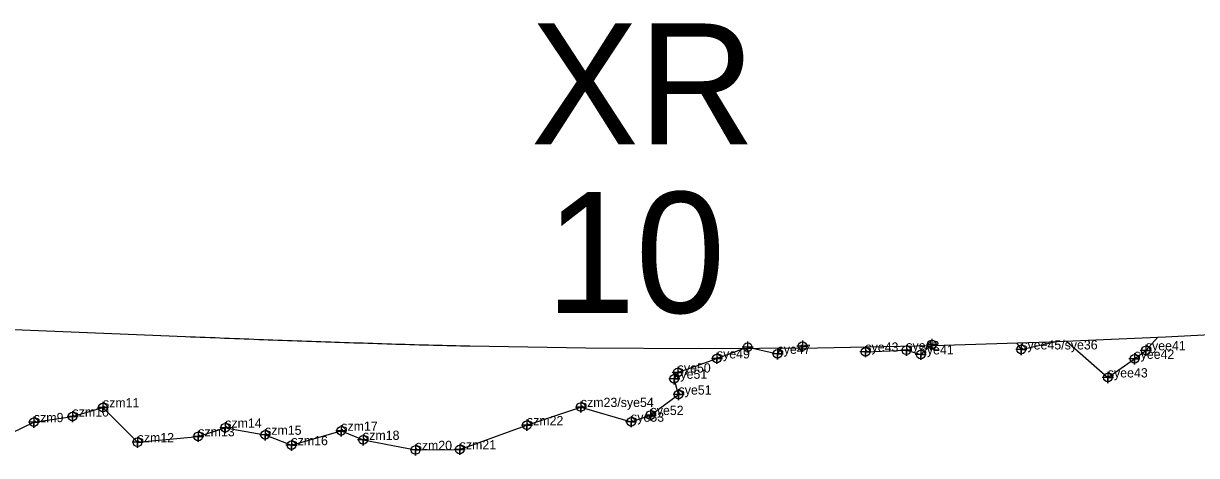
# Model space of a CAD drawing. Extents: x 2071991 to 2268989, y 436479 to 469629.
# Drawn here: x 2234887 to 2235521, y 438693 to 438927 of the extents above; entities that cross this region are included whole.
import ezdxf

# ---------------------------------------------------------------- set-up
doc = ezdxf.new("R2010")
doc.units = 0
for name, color, linetype in [('approx_PSA', 7, 'Continuous'), ('Default', 7, 'Continuous'), ('Exist Hydro Jurisdictional Stream or Body of Water NEU Mitigable', 7, 'Continuous'), ('Exist Hydro Jurisdictional Stream or Body of Water NEU Mitigable Cogo Comment', 7, 'Continuous'), ('Exist Hydro Jurisdictional Stream or Body of Water NEU Mitigable Cogo Point CELL', 7, 'Continuous')]:
    doc.layers.add(name, color=color, linetype=linetype)

msp = doc.modelspace()

# ---------------------------------------------------------------- linework, layer by layer
at = {"layer": 'approx_PSA'}
for p, q in [((2233358.14, 438822.74), (2234974.58, 438757.5)), ((2235504.51, 438757.3), (2235567.13, 438760.75)), ((2234974.58, 438757.5), (2234977.29, 438757.39)), ((2234977.29, 438757.39), (2234979.99, 438757.29)), ((2234979.99, 438757.29), (2234982.6, 438757.18)), ((2234982.6, 438757.18), (2234985.2, 438757.08)), ((2234985.2, 438757.08), (2234987.9, 438756.97)), ((2234987.9, 438756.97), (2234990.6, 438756.87)), ((2234990.6, 438756.87), (2234993.21, 438756.77)), ((2234993.21, 438756.77), (2234995.72, 438756.67)), ((2234995.72, 438756.67), (2234998.34, 438756.57)), ((2234998.34, 438756.57), (2235001.04, 438756.46)), ((2235001.04, 438756.46), (2235003.74, 438756.36)), ((2235003.74, 438756.36), (2235006.35, 438756.26)), ((2235006.35, 438756.26), (2235008.86, 438756.16)), ((2235008.86, 438756.16), (2235011.47, 438756.06)), ((2235011.47, 438756.06), (2235014.17, 438755.96)), ((2235014.17, 438755.96), (2235016.78, 438755.86)), ((2235016.78, 438755.86), (2235019.3, 438755.77)), ((2235019.3, 438755.77), (2235021.9, 438755.67)), ((2235021.9, 438755.67), (2235024.51, 438755.58)), ((2235024.51, 438755.58), (2235027.12, 438755.48)), ((2235027.12, 438755.48), (2235029.73, 438755.39)), ((2235029.73, 438755.39), (2235032.34, 438755.29)), ((2235032.34, 438755.29), (2235034.94, 438755.2)), ((2235034.94, 438755.2), (2235037.46, 438755.11)), ((2235037.46, 438755.11), (2235040.07, 438755.01)), ((2235040.07, 438755.01), (2235042.68, 438754.92)), ((2235042.68, 438754.92), (2235045.19, 438754.83)), ((2235045.19, 438754.83), (2235047.71, 438754.75)), ((2235047.71, 438754.75), (2235050.32, 438754.65)), ((2235050.32, 438754.65), (2235052.93, 438754.56)), ((2235052.93, 438754.56), (2235055.44, 438754.48)), ((2235055.44, 438754.48), (2235057.96, 438754.39)), ((2235057.96, 438754.39), (2235060.57, 438754.31)), ((2235060.57, 438754.31), (2235063.18, 438754.22)), ((2235063.18, 438754.22), (2235065.69, 438754.14)), ((2235065.69, 438754.14), (2235068.21, 438754.06)), ((2235068.21, 438754.06), (2235070.72, 438753.98)), ((2235070.72, 438753.98), (2235073.24, 438753.89)), ((2235379.16, 438752.65), (2235441.85, 438754.6)), ((2235441.85, 438754.6), (2235504.51, 438757.3)), ((2235073.24, 438753.89), (2235075.85, 438753.81)), ((2235075.85, 438753.81), (2235078.37, 438753.73)), ((2235078.37, 438753.73), (2235080.79, 438753.66)), ((2235080.79, 438753.66), (2235083.4, 438753.58)), ((2235083.4, 438753.58), (2235086.01, 438753.5)), ((2235086.01, 438753.5), (2235088.43, 438753.43)), ((2235088.43, 438753.43), (2235090.95, 438753.35)), ((2235090.95, 438753.35), (2235093.47, 438753.28)), ((2235093.47, 438753.28), (2235095.98, 438753.21)), ((2235095.98, 438753.21), (2235098.5, 438753.14)), ((2235098.5, 438753.14), (2235100.92, 438753.07)), ((2235100.92, 438753.07), (2235103.44, 438753)), ((2235103.44, 438753), (2235105.96, 438752.93)), ((2235105.96, 438752.93), (2235108.48, 438752.87)), ((2235108.48, 438752.87), (2235110.99, 438752.8)), ((2235110.99, 438752.8), (2235113.51, 438752.73)), ((2235113.51, 438752.73), (2235115.93, 438752.67)), ((2235115.93, 438752.67), (2235118.35, 438752.61)), ((2235118.35, 438752.61), (2235120.87, 438752.55)), ((2235120.87, 438752.55), (2235123.39, 438752.49)), ((2235123.39, 438752.49), (2235125.91, 438752.43)), ((2235125.91, 438752.43), (2235128.3, 438752.38)), ((2235128.3, 438752.38), (2235128.42, 438752.37)), ((2235128.42, 438752.37), (2235191.01, 438751.32)), ((2235191.01, 438751.32), (2235253.73, 438751.01)), ((2235253.73, 438751.01), (2235316.45, 438751.45)), ((2235316.45, 438751.45), (2235379.16, 438752.65))]:
    msp.add_line(p, q, dxfattribs=at)
at = {"layer": 'Exist Hydro Jurisdictional Stream or Body of Water NEU Mitigable'}
msp.add_line((2235424.07, 438754.05), (2235426.59, 438750.49), dxfattribs=at)
for points in [[(2235426.59, 438750.49), (2235445.43, 438754.75)], [(2235451.08, 438755), (2235473.38, 438735.35), (2235487.76, 438745.4), (2235493.92, 438750), (2235500.44, 438757.12)], [(2234868.63, 438699.71), (2234892.63, 438711.17), (2234913.53, 438714.21), (2234929.97, 438719.16), (2234948.72, 438700.3), (2234981.51, 438703.5), (2234996.09, 438708.19), (2235017.65, 438704.35), (2235031.9, 438698.69), (2235058.86, 438706.5), (2235070.62, 438701.59), (2235099.05, 438696.13), (2235122.88, 438696.45), (2235159.25, 438709.53), (2235188.42, 438719.37), (2235215.56, 438711.41), (2235226.11, 438715.04), (2235241.24, 438726.09), (2235238.89, 438734.63), (2235240.77, 438738.01), (2235261.97, 438745.64), (2235276.97, 438751.17)], [(2235281.14, 438751.2), (2235294.77, 438748.12), (2235296.85, 438751.31)], [(2235342.09, 438751.94), (2235342.27, 438749.26), (2235364.41, 438750.03), (2235372.19, 438747.81), (2235377.56, 438752.62)]]:
    msp.add_lwpolyline(points, dxfattribs=at)
at = {"layer": 'Exist Hydro Jurisdictional Stream or Body of Water NEU Mitigable Cogo Point CELL'}
for points in [[(2235278.6, 438754.78), (2235278.6, 438748.78), (2235278.6, 438751.78), (2235281.6, 438751.78), (2235275.6, 438751.78)], [(2235308.21, 438755.26), (2235308.21, 438749.26), (2235308.21, 438752.26), (2235311.21, 438752.26), (2235305.21, 438752.26)], [(2235378.25, 438756.24), (2235378.25, 438750.24), (2235378.25, 438753.24), (2235381.25, 438753.24), (2235375.25, 438753.24)], [(2235261.97, 438748.64), (2235261.97, 438742.64), (2235261.97, 438745.64), (2235264.97, 438745.64), (2235258.97, 438745.64)], [(2235294.77, 438751.12), (2235294.77, 438745.12), (2235294.77, 438748.12), (2235297.77, 438748.12), (2235291.77, 438748.12)], [(2235342.27, 438752.26), (2235342.27, 438746.26), (2235342.27, 438749.26), (2235345.27, 438749.26), (2235339.27, 438749.26)], [(2235364.41, 438753.03), (2235364.41, 438747.03), (2235364.41, 438750.03), (2235367.41, 438750.03), (2235361.41, 438750.03)], [(2235372.19, 438750.81), (2235372.19, 438744.81), (2235372.19, 438747.81), (2235375.19, 438747.81), (2235369.19, 438747.81)], [(2235426.59, 438753.49), (2235426.59, 438747.49), (2235426.59, 438750.49), (2235429.59, 438750.49), (2235423.59, 438750.49)], [(2235487.76, 438748.4), (2235487.76, 438742.4), (2235487.76, 438745.4), (2235490.76, 438745.4), (2235484.76, 438745.4)], [(2235493.92, 438753), (2235493.92, 438747), (2235493.92, 438750), (2235496.92, 438750), (2235490.92, 438750)], [(2235238.89, 438737.63), (2235238.89, 438731.63), (2235238.89, 438734.63), (2235241.89, 438734.63), (2235235.89, 438734.63)], [(2235240.77, 438741.01), (2235240.77, 438735.01), (2235240.77, 438738.01), (2235243.77, 438738.01), (2235237.77, 438738.01)], [(2235473.38, 438738.35), (2235473.38, 438732.35), (2235473.38, 438735.35), (2235476.38, 438735.35), (2235470.38, 438735.35)], [(2235241.24, 438729.09), (2235241.24, 438723.09), (2235241.24, 438726.09), (2235244.24, 438726.09), (2235238.24, 438726.09)], [(2235188.42, 438722.37), (2235188.42, 438716.37), (2235188.42, 438719.37), (2235191.42, 438719.37), (2235185.42, 438719.37)], [(2234913.53, 438717.21), (2234913.53, 438711.21), (2234913.53, 438714.21), (2234916.53, 438714.21), (2234910.53, 438714.21)], [(2234929.97, 438722.16), (2234929.97, 438716.16), (2234929.97, 438719.16), (2234932.97, 438719.16), (2234926.97, 438719.16)], [(2235226.11, 438718.04), (2235226.11, 438712.04), (2235226.11, 438715.04), (2235229.11, 438715.04), (2235223.11, 438715.04)], [(2234892.63, 438714.17), (2234892.63, 438708.17), (2234892.63, 438711.17), (2234895.63, 438711.17), (2234889.63, 438711.17)], [(2234996.09, 438711.19), (2234996.09, 438705.19), (2234996.09, 438708.19), (2234999.09, 438708.19), (2234993.09, 438708.19)], [(2235159.25, 438712.53), (2235159.25, 438706.53), (2235159.25, 438709.53), (2235162.25, 438709.53), (2235156.25, 438709.53)], [(2235215.56, 438714.41), (2235215.56, 438708.41), (2235215.56, 438711.41), (2235218.56, 438711.41), (2235212.56, 438711.41)], [(2234948.72, 438703.3), (2234948.72, 438697.3), (2234948.72, 438700.3), (2234951.72, 438700.3), (2234945.72, 438700.3)], [(2234981.51, 438706.5), (2234981.51, 438700.5), (2234981.51, 438703.5), (2234984.51, 438703.5), (2234978.51, 438703.5)], [(2235017.65, 438707.35), (2235017.65, 438701.35), (2235017.65, 438704.35), (2235020.65, 438704.35), (2235014.65, 438704.35)], [(2235058.86, 438709.5), (2235058.86, 438703.5), (2235058.86, 438706.5), (2235061.86, 438706.5), (2235055.86, 438706.5)], [(2235070.62, 438704.59), (2235070.62, 438698.59), (2235070.62, 438701.59), (2235073.62, 438701.59), (2235067.62, 438701.59)], [(2235031.9, 438701.69), (2235031.9, 438695.69), (2235031.9, 438698.69), (2235034.9, 438698.69), (2235028.9, 438698.69)], [(2235099.05, 438699.13), (2235099.05, 438693.13), (2235099.05, 438696.13), (2235102.05, 438696.13), (2235096.05, 438696.13)], [(2235122.88, 438699.45), (2235122.88, 438693.45), (2235122.88, 438696.45), (2235125.88, 438696.45), (2235119.88, 438696.45)]]:
    msp.add_lwpolyline(points, dxfattribs=at)
for centre in [(2235278.6, 438751.78), (2235308.21, 438752.26), (2235378.25, 438753.24), (2235261.97, 438745.64), (2235294.77, 438748.12), (2235342.27, 438749.26), (2235364.41, 438750.03), (2235372.19, 438747.81), (2235426.59, 438750.49), (2235487.76, 438745.4), (2235493.92, 438750), (2235238.89, 438734.63), (2235240.77, 438738.01), (2235473.38, 438735.35), (2235241.24, 438726.09), (2234913.53, 438714.21), (2234929.97, 438719.16), (2235188.42, 438719.37), (2235226.11, 438715.04), (2234892.63, 438711.17), (2234996.09, 438708.19), (2235159.25, 438709.53), (2235215.56, 438711.41), (2234981.51, 438703.5), (2235017.65, 438704.35), (2235058.86, 438706.5), (2235070.62, 438701.59), (2234948.72, 438700.3), (2235031.9, 438698.69), (2235099.05, 438696.13), (2235122.88, 438696.45)]:
    msp.add_circle(centre, 2.34, dxfattribs=at)

# ---------------------------------------------------------------- texts
at = {"layer": 'Default'}
for s, p in [('XR', (2235161.32, 438861.41)), ('10', (2235169.36, 438770.26))]:
    msp.add_text(s, height=65.34, dxfattribs=at).set_placement(p)
at = {"layer": 'Exist Hydro Jurisdictional Stream or Body of Water NEU Mitigable Cogo Comment'}
for s, p in [('sye43', (2235342.27, 438749.26)), ('sye42', (2235364.41, 438750.03)), ('syee45/sye36', (2235426.59, 438750.49)), ('syee41', (2235493.92, 438750)), ('sye49', (2235261.97, 438745.64)), ('sye47', (2235294.77, 438748.12)), ('sye41', (2235372.19, 438747.81)), ('syee42', (2235487.76, 438745.4)), ('sye50', (2235240.77, 438738.01)), ('sye51', (2235238.89, 438734.63)), ('syee43', (2235473.38, 438735.35)), ('sye51', (2235241.24, 438726.09)), ('szm11', (2234929.97, 438719.16)), ('szm23/sye54', (2235188.42, 438719.37)), ('szm9', (2234892.63, 438711.17)), ('szm10', (2234913.53, 438714.21)), ('sye53', (2235215.56, 438711.41)), ('sye52', (2235226.11, 438715.04)), ('szm14', (2234996.09, 438708.19)), ('szm17', (2235058.86, 438706.5)), ('szm22', (2235159.25, 438709.53)), ('szm12', (2234948.72, 438700.3)), ('szm13', (2234981.51, 438703.5)), ('szm15', (2235017.65, 438704.35)), ('szm16', (2235031.9, 438698.69)), ('szm18', (2235070.62, 438701.59)), ('szm20', (2235099.05, 438696.13)), ('szm21', (2235122.88, 438696.45))]:
    msp.add_text(s, height=5, dxfattribs=at).set_placement(p)

doc.saveas('drawing.dxf')
